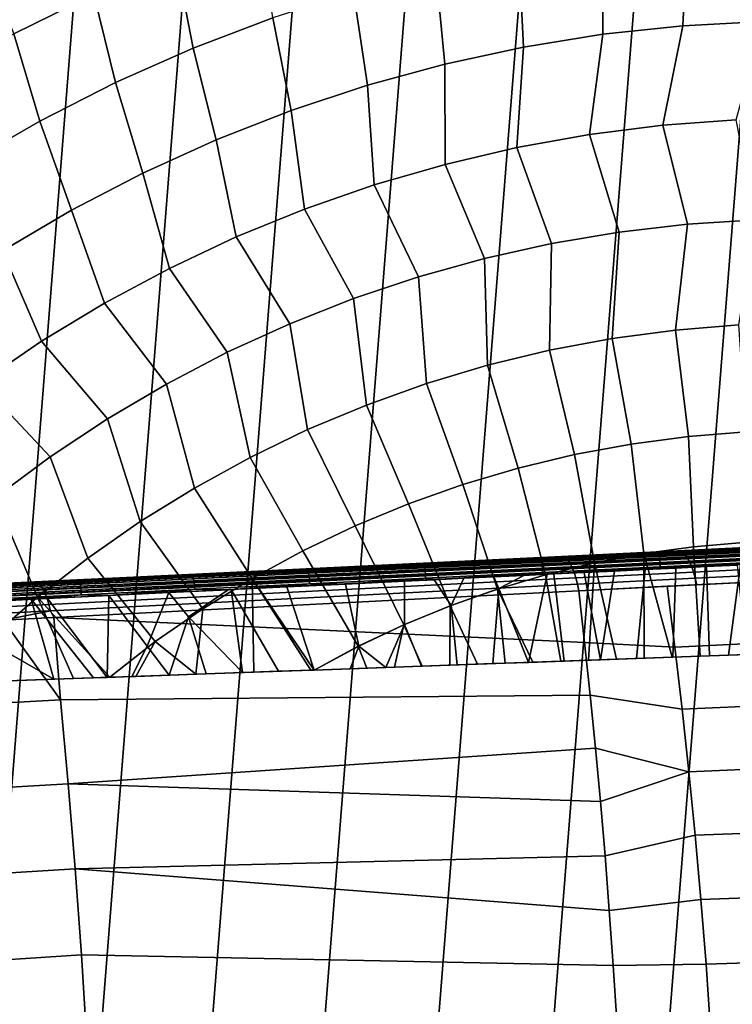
# Model space of a CAD drawing. Header units: metres. Extents: x -167 to 28, y -27 to 27.
# Tile 276 of 303: x -9.56 to -0.87, y 6.43 to 18.44. Entities that reach past the tile are written whole.
import ezdxf

# ---------------------------------------------------------------- set-up
doc = ezdxf.new("R2010")
doc.units = ezdxf.units.M
doc.layers.add('solid_12_065_021_XXX', color=7, linetype='CONTINUOUS')

msp = doc.modelspace()

# ---------------------------------------------------------------- linework, layer by layer
at = {"layer": 'solid_12_065_021_XXX'}
for points in [[(-6.976521, -25.666178, 0.2), (-2.851502, 26.444155, 0.2), (-1.438912, 26.558498, 0.2), (-5.599999, -26.00124, 0.2)], [(-5.599999, -26.00124, 0.2), (-1.438912, 26.558498, 0.2), (-0.022623, 26.597439, 0.2), (-4.207098, -26.262609, 0.2)], [(-4.207098, -26.262609, 0.2), (-0.022623, 26.597439, 0.2), (1.392003, 26.561003, 0.2), (-2.802653, -26.449375, 0.2)], [(2.802653, 26.449375, 0.2), (-1.392003, -26.561003, 0.2), (-2.802653, -26.449375, 0.2), (1.392003, 26.561003, 0.2)], [(-8.333064, -25.258354, 0.2), (-4.255505, 26.254814, 0.2), (-2.851502, 26.444155, 0.2), (-6.976521, -25.666178, 0.2)], [(4.207098, 26.262609, 0.2), (0.022623, -26.597439, 0.2), (-1.392003, -26.561003, 0.2), (2.802653, 26.449375, 0.2)], [(-9.666076, -24.778851, 0.2), (-5.647253, 25.991018, 0.2), (-4.255505, 26.254814, 0.2), (-8.333064, -25.258354, 0.2)], [(-10.971596, -24.229086, 0.2), (-7.02309, 25.653473, 0.2), (-5.647253, 25.991018, 0.2), (-9.666076, -24.778851, 0.2)], [(-12.24579, -23.610701, 0.2), (-8.378925, 25.243179, 0.2), (-7.02309, 25.653473, 0.2), (-10.971596, -24.229086, 0.2)], [(-13.485169, -22.925415, 0.2), (-9.71078, 24.761368, 0.2), (-8.378925, 25.243179, 0.2), (-12.24579, -23.610701, 0.2)], [(-9.00735, 19.731152, 135.144974), (-10.032397, 19.23023, 135.144974), (-9.633551, 18.268866, 136.214035), (-8.657487, 18.751123, 136.214035)], [(-7.443594, 18.092621, 137.229401), (-6.474629, 18.461559, 137.229401), (-6.635969, 19.558136, 136.214035), (-7.657367, 19.181278, 136.214035)], [(-2.445071, 18.261938, 138.188522), (-1.469678, 18.366186, 138.188522), (-1.413085, 19.512897, 137.229401), (-2.444855, 19.410633, 137.229401)], [(-1.469678, 18.366186, 138.188522), (-0.490118, 18.418375, 138.188522), (-0.377345, 19.560358, 137.229401), (-1.413085, 19.512897, 137.229401)], [(-3.413534, 18.105927, 138.188522), (-2.445071, 18.261938, 138.188522), (-2.444855, 19.410633, 137.229401), (-3.469759, 19.253851, 137.229401)], [(-4.372321, 17.898592, 138.188522), (-3.413534, 18.105927, 138.188522), (-3.469759, 19.253851, 137.229401), (-4.484917, 19.042992, 137.229401)], [(-8.391651, 17.672867, 137.229401), (-7.443594, 18.092621, 137.229401), (-7.657367, 19.181278, 136.214035), (-8.657487, 18.751123, 136.214035)], [(-5.318715, 17.640522, 138.188522), (-4.372321, 17.898592, 138.188522), (-4.484917, 19.042992, 137.229401), (-5.487479, 18.778646, 137.229401)], [(-9.31614, 17.203474, 137.229401), (-8.391651, 17.672867, 137.229401), (-8.657487, 18.751123, 136.214035), (-9.633551, 18.268866, 136.214035)], [(-6.250032, 17.332451, 138.188522), (-5.318715, 17.640522, 138.188522), (-5.487479, 18.778646, 137.229401), (-6.474629, 18.461559, 137.229401)], [(-7.163633, 16.97525, 138.188522), (-6.250032, 17.332451, 138.188522), (-6.474629, 18.461559, 137.229401), (-7.443594, 18.092621, 137.229401)], [(-1.716313, 17.153193, 139.088928), (-0.818919, 17.219383, 139.088928), (-0.490118, 18.418375, 138.188522), (-1.469678, 18.366186, 138.188522)], [(-10.214464, 16.685764, 137.229401), (-9.31614, 17.203474, 137.229401), (-9.633551, 18.268866, 136.214035), (-10.582847, 17.735842, 136.214035)], [(-3.494639, 16.880915, 139.088928), (-2.60903, 17.040268, 139.088928), (-2.445071, 18.261938, 138.188522), (-3.413534, 18.105927, 138.188522)], [(-2.60903, 17.040268, 139.088928), (-1.716313, 17.153193, 139.088928), (-1.469678, 18.366186, 138.188522), (-2.445071, 18.261938, 138.188522)], [(-8.05693, 16.569933, 138.188522), (-7.163633, 16.97525, 138.188522), (-7.443594, 18.092621, 137.229401), (-8.391651, 17.672867, 137.229401)], [(-4.370727, 16.675566, 139.088928), (-3.494639, 16.880915, 139.088928), (-3.413534, 18.105927, 138.188522), (-4.372321, 17.898592, 138.188522)], [(-5.234905, 16.424784, 139.088928), (-4.370727, 16.675566, 139.088928), (-4.372321, 17.898592, 138.188522), (-5.318715, 17.640522, 138.188522)], [(-8.927387, 16.117645, 138.188522), (-8.05693, 16.569933, 138.188522), (-8.391651, 17.672867, 137.229401), (-9.31614, 17.203474, 137.229401)], [(-6.084821, 16.129251, 139.088928), (-5.234905, 16.424784, 139.088928), (-5.318715, 17.640522, 138.188522), (-6.250032, 17.332451, 138.188522)], [(-6.918158, 15.789771, 139.088928), (-6.084821, 16.129251, 139.088928), (-6.250032, 17.332451, 138.188522), (-7.163633, 16.97525, 138.188522)], [(-9.77254, 15.619674, 138.188522), (-8.927387, 16.117645, 138.188522), (-9.31614, 17.203474, 137.229401), (-10.214464, 16.685764, 137.229401)], [(-0.579979, 15.998359, 139.928345), (-0.818919, 17.219383, 139.088928), (-1.716313, 17.153193, 139.088928), (-1.415282, 15.946186, 139.928345)], [(-1.415282, 15.946186, 139.928345), (-1.716313, 17.153193, 139.088928), (-2.60903, 17.040268, 139.088928), (-2.246716, 15.85043, 139.928345)], [(-7.732645, 15.40727, 139.088928), (-6.918158, 15.789771, 139.088928), (-7.163633, 16.97525, 138.188522), (-8.05693, 16.569933, 138.188522)], [(-2.246716, 15.85043, 139.928345), (-2.60903, 17.040268, 139.088928), (-3.494639, 16.880915, 139.088928), (-3.072011, 15.711353, 139.928345)], [(-3.072011, 15.711353, 139.928345), (-3.494639, 16.880915, 139.088928), (-4.370727, 16.675566, 139.088928), (-3.888909, 15.529335, 139.928345)], [(-3.888909, 15.529335, 139.928345), (-4.370727, 16.675566, 139.088928), (-5.234905, 16.424784, 139.088928), (-4.695178, 15.304874, 139.928345)], [(-8.526064, 14.98279, 139.088928), (-7.732645, 15.40727, 139.088928), (-8.05693, 16.569933, 138.188522), (-8.927387, 16.117645, 138.188522)], [(-4.695178, 15.304874, 139.928345), (-5.234905, 16.424784, 139.088928), (-6.084821, 16.129251, 139.088928), (-5.488615, 15.038583, 139.928345)], [(-9.296252, 14.517488, 139.088928), (-8.526064, 14.98279, 139.088928), (-8.927387, 16.117645, 138.188522), (-9.77254, 15.619674, 138.188522)], [(-5.488615, 15.038583, 139.928345), (-6.084821, 16.129251, 139.088928), (-6.918158, 15.789771, 139.088928), (-6.26705, 14.73119, 139.928345)], [(-1.561312, 14.655167, 140.70462), (-0.785933, 14.71713, 140.70462), (-0.579979, 15.998359, 139.928345), (-1.415282, 15.946186, 139.928345)], [(-2.332341, 14.552382, 140.70462), (-1.561312, 14.655167, 140.70462), (-1.415282, 15.946186, 139.928345), (-2.246716, 15.85043, 139.928345)], [(-6.26705, 14.73119, 139.928345), (-6.918158, 15.789771, 139.088928), (-7.732645, 15.40727, 139.088928), (-7.028358, 14.383534, 139.928345)], [(-3.096874, 14.40906, 140.70462), (-2.332341, 14.552382, 140.70462), (-2.246716, 15.85043, 139.928345), (-3.072011, 15.711353, 139.928345)], [(-10.041112, 14.012631, 139.088928), (-9.296252, 14.517488, 139.088928), (-9.77254, 15.619674, 138.188522), (-10.589993, 15.077427, 138.188522)], [(-3.85278, 14.2256, 140.70462), (-3.096874, 14.40906, 140.70462), (-3.072011, 15.711353, 139.928345), (-3.888909, 15.529335, 139.928345)], [(-4.597954, 14.002515, 140.70462), (-3.85278, 14.2256, 140.70462), (-3.888909, 15.529335, 139.928345), (-4.695178, 15.304874, 139.928345)], [(-7.028358, 14.383534, 139.928345), (-7.732645, 15.40727, 139.088928), (-8.526064, 14.98279, 139.088928), (-7.770455, 13.996567, 139.928345)], [(-5.330321, 13.740425, 140.70462), (-4.597954, 14.002515, 140.70462), (-4.695178, 15.304874, 139.928345), (-5.488615, 15.038583, 139.928345)], [(-6.04784, 13.440062, 140.70462), (-5.330321, 13.740425, 140.70462), (-5.488615, 15.038583, 139.928345), (-6.26705, 14.73119, 139.928345)], [(-7.770455, 13.996567, 139.928345), (-8.526064, 14.98279, 139.088928), (-9.296252, 14.517488, 139.088928), (-8.491316, 13.571345, 139.928345)], [(-6.748512, 13.10226, 140.70462), (-6.04784, 13.440062, 140.70462), (-6.26705, 14.73119, 139.928345), (-7.028358, 14.383534, 139.928345)], [(-1.400064, 13.356601, 141.415771), (-1.561312, 14.655167, 140.70462), (-2.332341, 14.552382, 140.70462), (-2.0991, 13.264718, 141.415771)], [(-0.697168, 13.411672, 141.415771), (-0.785933, 14.71713, 140.70462), (-1.561312, 14.655167, 140.70462), (-1.400064, 13.356601, 141.415771)], [(-2.0991, 13.264718, 141.415771), (-2.332341, 14.552382, 140.70462), (-3.096874, 14.40906, 140.70462), (-2.792351, 13.136276, 141.415771)], [(-8.491316, 13.571345, 139.928345), (-9.296252, 14.517488, 139.088928), (-10.041112, 14.012631, 139.088928), (-9.188969, 13.109033, 139.928345)], [(-7.430386, 12.727961, 140.70462), (-6.748512, 13.10226, 140.70462), (-7.028358, 14.383534, 139.928345), (-7.770455, 13.996567, 139.928345)], [(-2.792351, 13.136276, 141.415771), (-3.096874, 14.40906, 140.70462), (-3.85278, 14.2256, 140.70462), (-3.477906, 12.971628, 141.415771)], [(-3.477906, 12.971628, 141.415771), (-3.85278, 14.2256, 140.70462), (-4.597954, 14.002515, 140.70462), (-4.153876, 12.771229, 141.415771)], [(-9.188969, 13.109033, 139.928345), (-10.041112, 14.012631, 139.088928), (-10.758614, 13.469595, 139.088928), (-9.861506, 12.61089, 139.928345)], [(-8.091561, 12.318208, 140.70462), (-7.430386, 12.727961, 140.70462), (-7.770455, 13.996567, 139.928345), (-8.491316, 13.571345, 139.928345)], [(-4.153876, 12.771229, 141.415771), (-4.597954, 14.002515, 140.70462), (-5.330321, 13.740425, 140.70462), (-4.818397, 12.53563, 141.415771)], [(-4.818397, 12.53563, 141.415771), (-5.330321, 13.740425, 140.70462), (-6.04784, 13.440062, 140.70462), (-5.469637, 12.265482, 141.415771)], [(-8.730199, 11.874142, 140.70462), (-8.091561, 12.318208, 140.70462), (-8.491316, 13.571345, 139.928345), (-9.188969, 13.109033, 139.928345)], [(-5.469637, 12.265482, 141.415771), (-6.04784, 13.440062, 140.70462), (-6.748512, 13.10226, 140.70462), (-6.105803, 11.961528, 141.415771)], [(-1.947507, 11.929314, 142.060013), (-1.340698, 12.012653, 142.060013), (-1.400064, 13.356601, 141.415771), (-2.0991, 13.264718, 141.415771)], [(-1.340698, 12.012653, 142.060013), (-0.730446, 12.065146, 142.060013), (-0.697168, 13.411672, 141.415771), (-1.400064, 13.356601, 141.415771)], [(-2.549315, 11.815342, 142.060013), (-1.947507, 11.929314, 142.060013), (-2.0991, 13.264718, 141.415771), (-2.792351, 13.136276, 141.415771)], [(-9.344517, 11.397, 140.70462), (-8.730199, 11.874142, 140.70462), (-9.188969, 13.109033, 139.928345), (-9.861506, 12.61089, 139.928345)], [(-6.105803, 11.961528, 141.415771), (-6.748512, 13.10226, 140.70462), (-7.430386, 12.727961, 140.70462), (-6.72514, 11.624606, 141.415771)], [(-3.144578, 11.67103, 142.060013), (-2.549315, 11.815342, 142.060013), (-2.792351, 13.136276, 141.415771), (-3.477906, 12.971628, 141.415771)], [(-3.731765, 11.496749, 142.060013), (-3.144578, 11.67103, 142.060013), (-3.477906, 12.971628, 141.415771), (-4.153876, 12.771229, 141.415771)], [(-3.731765, 11.496749, 142.060013), (-4.153876, 12.771229, 141.415771), (-4.818397, 12.53563, 141.415771), (-4.30937, 11.292947, 142.060013)], [(-9.932806, 10.888111, 140.70462), (-9.344517, 11.397, 140.70462), (-9.861506, 12.61089, 139.928345), (-10.507092, 12.078281, 139.928345)], [(-6.72514, 11.624606, 141.415771), (-7.430386, 12.727961, 140.70462), (-8.091561, 12.318208, 140.70462), (-7.325942, 11.255646, 141.415771)], [(-4.30937, 11.292947, 142.060013), (-4.818397, 12.53563, 141.415771), (-5.469637, 12.265482, 141.415771), (-4.875908, 11.060146, 142.060013)], [(-7.325942, 11.255646, 141.415771), (-8.091561, 12.318208, 140.70462), (-8.730199, 11.874142, 140.70462), (-7.906552, 10.855662, 141.415771)], [(-4.875908, 11.060146, 142.060013), (-5.469637, 12.265482, 141.415771), (-6.105803, 11.961528, 141.415771), (-5.429927, 10.798944, 142.060013)], [(-1.599221, 10.665111, 142.608109), (-1.257111, 10.677342, 142.621155), (-1.340698, 12.012653, 142.060013), (-1.947507, 11.929314, 142.060013)], [(-1.762121, 11.950617, 143.056702), (-1.531123, 11.961594, 149.236984), (-0.124124, 12.029407, 148.744492), (-0.317147, 12.020247, 143.080612)], [(-0.317226, 12.017836, 143.053864), (-1.760735, 11.948276, 143.029968), (-1.762121, 11.950617, 143.056702), (-0.317147, 12.020247, 143.080612)], [(-0.317125, 12.010683, 143.027939), (-1.759293, 11.941188, 143.004074), (-1.760735, 11.948276, 143.029968), (-0.317226, 12.017836, 143.053864)], [(-0.31679, 11.999022, 143.003708), (-1.757705, 11.929587, 142.979858), (-1.759293, 11.941188, 143.004074), (-0.317125, 12.010683, 143.027939)], [(-0.091576, 12.025199, 148.831512), (-0.124124, 12.029407, 148.744492), (-1.531123, 11.961594, 149.236984), (-1.501744, 11.957181, 149.325562)], [(-1.472285, 11.94121, 149.412781), (-0.058992, 12.009535, 148.917206), (-0.091576, 12.025199, 148.831512), (-1.501744, 11.957181, 149.325562)], [(-1.443179, 11.913929, 149.497269), (-0.026854, 11.982656, 149.000244), (-0.058992, 12.009535, 148.917206), (-1.472285, 11.94121, 149.412781)], [(-1.257111, 10.677342, 142.621155), (-0.914484, 10.689592, 142.629929), (-0.730446, 12.065146, 142.060013), (-1.340698, 12.012653, 142.060013)], [(-0.914484, 10.689592, 142.629929), (-0.571549, 10.701855, 142.63443), (-0.730446, 12.065146, 142.060013)], [(-7.47196, 11.67549, 142.21582), (-8.862728, 11.608481, 141.822113), (-9.353066, 11.58461, 151.498184), (-2.948355, 11.893289, 149.673874)], [(-2.922233, 11.888671, 149.763855), (-2.948355, 11.893289, 149.673874), (-9.353066, 11.58461, 151.498184), (-9.351457, 11.578514, 151.598633)], [(-2.895954, 11.872405, 149.852432), (-2.922233, 11.888671, 149.763855), (-9.351457, 11.578514, 151.598633), (-9.325039, 11.561431, 151.689255)], [(-6.06268, 11.743393, 142.536911), (-7.47196, 11.67549, 142.21582), (-2.948355, 11.893289, 149.673874)], [(-5.429927, 10.798944, 142.060013), (-6.105803, 11.961528, 141.415771), (-6.72514, 11.624606, 141.415771), (-5.97007, 10.508841, 142.060455)], [(-4.638784, 11.812002, 142.784485), (-6.06268, 11.743393, 142.536911), (-2.948355, 11.893289, 149.673874)], [(-3.203967, 11.88114, 142.957901), (-4.638784, 11.812002, 142.784485), (-2.948355, 11.893289, 149.673874)], [(-3.203967, 11.88114, 142.957901), (-2.948355, 11.893289, 149.673874), (-1.531123, 11.961594, 149.236984), (-1.762121, 11.950617, 143.056702)], [(-1.760735, 11.948276, 143.029968), (-3.201073, 11.878871, 142.93129), (-3.203967, 11.88114, 142.957901), (-1.762121, 11.950617, 143.056702)], [(-1.759293, 11.941188, 143.004074), (-3.198292, 11.871847, 142.905472), (-3.201073, 11.878871, 142.93129), (-1.760735, 11.948276, 143.029968)], [(-1.757705, 11.929587, 142.979858), (-3.195453, 11.860308, 142.881348), (-3.198292, 11.871847, 142.905472), (-1.759293, 11.941188, 143.004074)], [(-1.756022, 11.913848, 142.95813), (-3.192648, 11.844622, 142.859695), (-3.195453, 11.860308, 142.881348), (-1.757705, 11.929587, 142.979858)], [(-1.7543, 11.894474, 142.939545), (-3.189965, 11.825294, 142.841187), (-3.192648, 11.844622, 142.859695), (-1.756022, 11.913848, 142.95813)], [(-1.752592, 11.87209, 142.924744), (-3.187493, 11.802947, 142.826431), (-3.189965, 11.825294, 142.841187), (-1.7543, 11.894474, 142.939545)], [(-2.922233, 11.888671, 149.763855), (-1.501744, 11.957181, 149.325562), (-1.531123, 11.961594, 149.236984), (-2.948355, 11.893289, 149.673874)], [(-1.501744, 11.957181, 149.325562), (-2.922233, 11.888671, 149.763855), (-2.895954, 11.872405, 149.852432), (-1.472285, 11.94121, 149.412781)], [(-1.472285, 11.94121, 149.412781), (-2.895954, 11.872405, 149.852432), (-2.869931, 11.844746, 149.938217), (-1.443179, 11.913929, 149.497269)], [(-1.443179, 11.913929, 149.497269), (-2.869931, 11.844746, 149.938217), (-2.84457, 11.806125, 150.019852), (-1.414876, 11.875763, 149.577713)], [(-2.281383, 10.64072, 142.569336), (-1.940681, 10.652902, 142.590836), (-1.947507, 11.929314, 142.060013), (-2.549315, 11.815342, 142.060013)], [(-1.940681, 10.652902, 142.590836), (-1.599221, 10.665111, 142.608109), (-1.947507, 11.929314, 142.060013)], [(-0.316234, 11.983228, 142.981949), (-1.756022, 11.913848, 142.95813), (-1.757705, 11.929587, 142.979858), (-0.31679, 11.999022, 143.003708)], [(-0.315472, 11.963808, 142.963364), (-1.7543, 11.894474, 142.939545), (-1.756022, 11.913848, 142.95813), (-0.316234, 11.983228, 142.981949)], [(-0.314531, 11.941387, 142.948547), (-1.752592, 11.87209, 142.924744), (-1.7543, 11.894474, 142.939545), (-0.315472, 11.963808, 142.963364)], [(-0.31344, 11.916685, 142.937973), (-1.750954, 11.847415, 142.914185), (-1.752592, 11.87209, 142.924744), (-0.314531, 11.941387, 142.948547)], [(-0.312234, 11.890496, 142.931976), (-1.749438, 11.82124, 142.908203), (-1.750954, 11.847415, 142.914185), (-0.31344, 11.916685, 142.937973)], [(-0.310952, 11.863663, 142.930771), (-1.748094, 11.794411, 142.906982), (-1.749438, 11.82124, 142.908203), (-0.312234, 11.890496, 142.931976)], [(-1.414876, 11.875763, 149.577713), (0.004343, 11.944974, 149.079346), (-0.026854, 11.982656, 149.000244), (-1.443179, 11.913929, 149.497269)], [(-1.387817, 11.827303, 149.652863), (0.03412, 11.89707, 149.153305), (0.004343, 11.944974, 149.079346), (-1.414876, 11.875763, 149.577713)], [(-1.362422, 11.769301, 149.721573), (0.062019, 11.839681, 149.220978), (0.03412, 11.89707, 149.153305), (-1.387817, 11.827303, 149.652863)], [(-7.906552, 10.855662, 141.415771), (-8.730199, 11.874142, 140.70462), (-9.344517, 11.397, 140.70462), (-8.462814, 10.419724, 141.419022)], [(-2.869931, 11.844746, 149.938217), (-2.895954, 11.872405, 149.852432), (-9.325039, 11.561431, 151.689255), (-9.298893, 11.532453, 151.776886)], [(-2.84457, 11.806125, 150.019852), (-2.869931, 11.844746, 149.938217), (-9.298893, 11.532453, 151.776886), (-9.273447, 11.492054, 151.860077)], [(-2.820268, 11.757147, 150.096085), (-2.84457, 11.806125, 150.019852), (-9.273447, 11.492054, 151.860077), (-9.249118, 11.440896, 151.937485)], [(-4.634374, 11.809807, 142.758072), (-6.056794, 11.741269, 142.510773), (-6.06268, 11.743393, 142.536911), (-4.638784, 11.812002, 142.784485)], [(-4.630262, 11.802848, 142.732422), (-6.05136, 11.734373, 142.485352), (-6.056794, 11.741269, 142.510773), (-4.634374, 11.809807, 142.758072)], [(-4.626178, 11.791368, 142.70845), (-6.046041, 11.722953, 142.461594), (-6.05136, 11.734373, 142.485352), (-4.630262, 11.802848, 142.732422)], [(-4.622255, 11.775736, 142.68692), (-6.041009, 11.707375, 142.440262), (-6.046041, 11.722953, 142.461594), (-4.626178, 11.791368, 142.70845)], [(-4.618618, 11.756454, 142.668533), (-6.036425, 11.688139, 142.422043), (-6.041009, 11.707375, 142.440262), (-4.622255, 11.775736, 142.68692)], [(-3.201073, 11.878871, 142.93129), (-4.634374, 11.809807, 142.758072), (-4.638784, 11.812002, 142.784485), (-3.203967, 11.88114, 142.957901)], [(-3.198292, 11.871847, 142.905472), (-4.630262, 11.802848, 142.732422), (-4.634374, 11.809807, 142.758072), (-3.201073, 11.878871, 142.93129)], [(-3.195453, 11.860308, 142.881348), (-4.626178, 11.791368, 142.70845), (-4.630262, 11.802848, 142.732422), (-3.198292, 11.871847, 142.905472)], [(-3.192648, 11.844622, 142.859695), (-4.622255, 11.775736, 142.68692), (-4.626178, 11.791368, 142.70845), (-3.195453, 11.860308, 142.881348)], [(-3.189965, 11.825294, 142.841187), (-4.618618, 11.756454, 142.668533), (-4.622255, 11.775736, 142.68692), (-3.192648, 11.844622, 142.859695)], [(-3.187493, 11.802947, 142.826431), (-4.615384, 11.734144, 142.65387), (-4.618618, 11.756454, 142.668533), (-3.189965, 11.825294, 142.841187)], [(-3.185309, 11.778298, 142.815903), (-4.612658, 11.709521, 142.643402), (-4.615384, 11.734144, 142.65387), (-3.187493, 11.802947, 142.826431)], [(-3.183484, 11.752139, 142.809937), (-4.610525, 11.683377, 142.637482), (-4.612658, 11.709521, 142.643402), (-3.185309, 11.778298, 142.815903)], [(-1.750954, 11.847415, 142.914185), (-3.185309, 11.778298, 142.815903), (-3.187493, 11.802947, 142.826431), (-1.752592, 11.87209, 142.924744)], [(-1.749438, 11.82124, 142.908203), (-3.183484, 11.752139, 142.809937), (-3.185309, 11.778298, 142.815903), (-1.750954, 11.847415, 142.914185)], [(-1.748094, 11.794411, 142.906982), (-3.182077, 11.725312, 142.808731), (-3.183484, 11.752139, 142.809937), (-1.749438, 11.82124, 142.908203)], [(-1.746964, 11.767785, 142.910583), (-3.181134, 11.698678, 142.812332), (-3.182077, 11.725312, 142.808731), (-1.748094, 11.794411, 142.906982)], [(-2.960361, 10.616445, 142.513794), (-2.621257, 10.628569, 142.543655), (-2.549315, 11.815342, 142.060013), (-3.144578, 11.67103, 142.060013)], [(-1.414876, 11.875763, 149.577713), (-2.84457, 11.806125, 150.019852), (-2.820268, 11.757147, 150.096085), (-1.387817, 11.827303, 149.652863)], [(-1.387817, 11.827303, 149.652863), (-2.820268, 11.757147, 150.096085), (-2.797405, 11.698578, 150.16571), (-1.362422, 11.769301, 149.721573)], [(-1.362422, 11.769301, 149.721573), (-2.797405, 11.698578, 150.16571), (-2.776339, 11.631335, 150.227646), (-1.339083, 11.702659, 149.782761)], [(-2.621257, 10.628569, 142.543655), (-2.281383, 10.64072, 142.569336), (-2.549315, 11.815342, 142.060013)], [(-0.309636, 11.837047, 142.934372), (-1.746964, 11.767785, 142.910583), (-1.748094, 11.794411, 142.906982), (-0.310952, 11.863663, 142.930771)], [(-0.309636, 11.837047, 142.934372), (-1.557727, 11.751558, 142.926147), (-1.746964, 11.767785, 142.910583)], [(-1.183305, 11.769602, 142.936966), (-1.144452, 10.681356, 143.374786), (-1.591022, 10.66539, 143.359177), (-1.557727, 11.751558, 142.926147)], [(-0.309636, 11.837047, 142.934372), (-1.183305, 11.769602, 142.936966), (-1.557727, 11.751558, 142.926147)], [(-1.339083, 11.702659, 149.782761), (0.08761, 11.773688, 149.281311), (0.062019, 11.839681, 149.220978), (-1.362422, 11.769301, 149.721573)], [(-1.318165, 11.628408, 149.835464), (0.110501, 11.700109, 149.333389), (0.08761, 11.773688, 149.281311), (-1.339083, 11.702659, 149.782761)], [(-0.309636, 11.837047, 142.934372), (-0.807962, 11.787683, 142.942764), (-1.183305, 11.769602, 142.936966)], [(-1.183305, 11.769602, 142.936966), (-0.807962, 11.787683, 142.942764), (-0.695776, 10.697399, 143.383331), (-1.144452, 10.681356, 143.374786)], [(-2.797405, 11.698578, 150.16571), (-2.820268, 11.757147, 150.096085), (-9.249118, 11.440896, 151.937485), (-9.226302, 11.379815, 152.007843)], [(-2.776339, 11.631335, 150.227646), (-2.797405, 11.698578, 150.16571), (-9.226302, 11.379815, 152.007843), (-9.205374, 11.30981, 152.069992)], [(-7.464516, 11.673441, 142.190079), (-8.853763, 11.606505, 141.796844), (-8.862728, 11.608481, 141.822113), (-7.47196, 11.67549, 142.21582)], [(-7.457774, 11.666609, 142.164963), (-8.845731, 11.599735, 141.772079), (-8.853763, 11.606505, 141.796844), (-7.464516, 11.673441, 142.190079)], [(-7.451233, 11.655247, 142.141479), (-8.837984, 11.588431, 141.748947), (-8.845731, 11.599735, 141.772079), (-7.457774, 11.666609, 142.164963)], [(-7.445104, 11.639722, 142.120392), (-8.83077, 11.572959, 141.728165), (-8.837984, 11.588431, 141.748947), (-7.451233, 11.655247, 142.141479)], [(-6.056794, 11.741269, 142.510773), (-7.464516, 11.673441, 142.190079), (-7.47196, 11.67549, 142.21582), (-6.06268, 11.743393, 142.536911)], [(-6.05136, 11.734373, 142.485352), (-7.457774, 11.666609, 142.164963), (-7.464516, 11.673441, 142.190079), (-6.056794, 11.741269, 142.510773)], [(-6.046041, 11.722953, 142.461594), (-7.451233, 11.655247, 142.141479), (-7.457774, 11.666609, 142.164963), (-6.05136, 11.734373, 142.485352)], [(-6.041009, 11.707375, 142.440262), (-7.445104, 11.639722, 142.120392), (-7.451233, 11.655247, 142.141479), (-6.046041, 11.722953, 142.461594)], [(-6.036425, 11.688139, 142.422043), (-7.439581, 11.620532, 142.102386), (-7.445104, 11.639722, 142.120392), (-6.041009, 11.707375, 142.440262)], [(-6.032435, 11.665865, 142.407516), (-7.434844, 11.598294, 142.088028), (-7.439581, 11.620532, 142.102386), (-6.036425, 11.688139, 142.422043)], [(-6.02917, 11.641269, 142.397141), (-7.431045, 11.573723, 142.077774), (-7.434844, 11.598294, 142.088028), (-6.032435, 11.665865, 142.407516)], [(-4.615384, 11.734144, 142.65387), (-6.032435, 11.665865, 142.407516), (-6.036425, 11.688139, 142.422043), (-4.618618, 11.756454, 142.668533)], [(-4.612658, 11.709521, 142.643402), (-6.02917, 11.641269, 142.397141), (-6.032435, 11.665865, 142.407516), (-4.615384, 11.734144, 142.65387)], [(-4.610525, 11.683377, 142.637482), (-6.026732, 11.615139, 142.391266), (-6.02917, 11.641269, 142.397141), (-4.612658, 11.709521, 142.643402)], [(-4.609056, 11.656553, 142.636276), (-6.025201, 11.588318, 142.390076), (-6.026732, 11.615139, 142.391266), (-4.610525, 11.683377, 142.637482)], [(-4.608297, 11.62991, 142.639847), (-6.024626, 11.561666, 142.393616), (-6.025201, 11.588318, 142.390076), (-4.609056, 11.656553, 142.636276)], [(-3.182077, 11.725312, 142.808731), (-4.609056, 11.656553, 142.636276), (-4.610525, 11.683377, 142.637482), (-3.183484, 11.752139, 142.809937)], [(-3.181134, 11.698678, 142.812332), (-4.608297, 11.62991, 142.639847), (-4.609056, 11.656553, 142.636276), (-3.182077, 11.725312, 142.808731)], [(-3.181134, 11.698678, 142.812332), (-4.503845, 11.609588, 142.663132), (-4.608297, 11.62991, 142.639847)], [(-3.181134, 11.698678, 142.812332), (-4.141269, 11.627072, 142.712662), (-4.503845, 11.609588, 142.663132)], [(-3.181134, 11.698678, 142.812332), (-3.777074, 11.644594, 142.757553), (-4.141269, 11.627072, 142.712662)], [(-3.181134, 11.698678, 142.812332), (-3.411232, 11.662248, 142.797699), (-3.777074, 11.644594, 142.757553)], [(-3.777074, 11.644594, 142.757553), (-3.411232, 11.662248, 142.797699), (-3.716615, 11.501929, 142.82547)], [(-3.298733, 10.604347, 142.479767), (-2.960361, 10.616445, 142.513794), (-3.144578, 11.67103, 142.060013), (-3.731765, 11.496749, 142.060013)], [(-3.35378, 10.602365, 143.228134), (-3.716615, 11.501929, 142.82547), (-3.411232, 11.662248, 142.797699), (-3.126381, 11.675953, 142.825577)], [(-3.181134, 11.698678, 142.812332), (-3.126381, 11.675953, 142.825577), (-3.411232, 11.662248, 142.797699)], [(-3.043645, 11.679954, 142.833115), (-2.916314, 10.618006, 143.271042), (-3.35378, 10.602365, 143.228134), (-3.126381, 11.675953, 142.825577)], [(-1.746964, 11.767785, 142.910583), (-3.126381, 11.675953, 142.825577), (-3.181134, 11.698678, 142.812332)], [(-1.746964, 11.767785, 142.910583), (-3.043645, 11.679954, 142.833115), (-3.126381, 11.675953, 142.825577)], [(-1.746964, 11.767785, 142.910583), (-2.674353, 11.697739, 142.863724), (-3.043645, 11.679954, 142.833115)], [(-2.674353, 11.697739, 142.863724), (-2.476796, 10.633719, 143.30722), (-2.916314, 10.618006, 143.271042), (-3.043645, 11.679954, 142.833115)], [(-1.339083, 11.702659, 149.782761), (-2.776339, 11.631335, 150.227646), (-2.757399, 11.55647, 150.280914), (-1.318165, 11.628408, 149.835464)], [(-1.746964, 11.767785, 142.910583), (-2.30361, 11.715624, 142.88945), (-2.674353, 11.697739, 142.863724)], [(-2.674353, 11.697739, 142.863724), (-2.30361, 11.715624, 142.88945), (-2.476796, 10.633719, 143.30722)], [(-1.931247, 11.733547, 142.910294), (-2.035052, 10.649514, 143.336624), (-2.476796, 10.633719, 143.30722), (-2.30361, 11.715624, 142.88945)], [(-1.746964, 11.767785, 142.910583), (-1.931247, 11.733547, 142.910294), (-2.30361, 11.715624, 142.88945)], [(-1.557727, 11.751558, 142.926147), (-1.591022, 10.66539, 143.359177), (-2.035052, 10.649514, 143.336624), (-1.931247, 11.733547, 142.910294)], [(-1.746964, 11.767785, 142.910583), (-1.557727, 11.751558, 142.926147), (-1.931247, 11.733547, 142.910294)], [(0.110501, 11.700109, 149.333389), (-1.318165, 11.628408, 149.835464), (-1.299972, 11.547707, 149.878891), (0.13035, 11.62007, 149.376419)], [(-9.351457, 11.578514, 151.598633), (-9.353066, 11.58461, 151.498184), (-10.008699, 11.553011, 151.683334), (-15.797849, 11.268797, 153.39801)], [(-15.797849, 11.268797, 153.39801), (-15.773906, 11.254478, 153.481476), (-9.325039, 11.561431, 151.689255), (-9.351457, 11.578514, 151.598633)], [(-15.773906, 11.254478, 153.481476), (-15.750124, 11.230097, 153.562637), (-9.298893, 11.532453, 151.776886), (-9.325039, 11.561431, 151.689255)], [(-15.750124, 11.230097, 153.562637), (-15.726831, 11.195989, 153.64035), (-9.298893, 11.532453, 151.776886)], [(-15.704347, 11.152623, 153.713562), (-9.273447, 11.492054, 151.860077), (-9.298893, 11.532453, 151.776886), (-15.726831, 11.195989, 153.64035)], [(-8.862728, 11.608481, 141.822113), (-10.231159, 11.54255, 141.356842), (-10.008699, 11.553011, 151.683334), (-9.353066, 11.58461, 151.498184)], [(-8.853763, 11.606505, 141.796844), (-10.220809, 11.540641, 141.332108), (-10.231159, 11.54255, 141.356842), (-8.862728, 11.608481, 141.822113)], [(-8.845731, 11.599735, 141.772079), (-10.211507, 11.533933, 141.307785), (-10.220809, 11.540641, 141.332108), (-8.853763, 11.606505, 141.796844)], [(-8.837984, 11.588431, 141.748947), (-10.202573, 11.522686, 141.285049), (-10.211507, 11.533933, 141.307785), (-8.845731, 11.599735, 141.772079)], [(-8.83077, 11.572959, 141.728165), (-10.194294, 11.507265, 141.264633), (-10.202573, 11.522686, 141.285049), (-8.837984, 11.588431, 141.748947)], [(-8.824324, 11.553813, 141.710419), (-10.186935, 11.488163, 141.247192), (-10.194294, 11.507265, 141.264633), (-8.83077, 11.572959, 141.728165)], [(-8.818849, 11.531611, 141.696274), (-10.180735, 11.465996, 141.233292), (-10.186935, 11.488163, 141.247192), (-8.824324, 11.553813, 141.710419)], [(-8.814523, 11.507066, 141.686172), (-10.175891, 11.441475, 141.223373), (-10.180735, 11.465996, 141.233292), (-8.818849, 11.531611, 141.696274)], [(-2.757399, 11.55647, 150.280914), (-2.776339, 11.631335, 150.227646), (-9.205374, 11.30981, 152.069992), (-9.186676, 11.232027, 152.122925)], [(-9.186676, 11.232027, 152.122925), (-9.146546, 11.149048, 152.15889), (-2.74097, 11.475149, 150.324707), (-2.757399, 11.55647, 150.280914)], [(-7.439581, 11.620532, 142.102386), (-8.824324, 11.553813, 141.710419), (-8.83077, 11.572959, 141.728165), (-7.445104, 11.639722, 142.120392)], [(-7.434844, 11.598294, 142.088028), (-8.818849, 11.531611, 141.696274), (-8.824324, 11.553813, 141.710419), (-7.439581, 11.620532, 142.102386)], [(-7.431045, 11.573723, 142.077774), (-8.814523, 11.507066, 141.686172), (-8.818849, 11.531611, 141.696274), (-7.434844, 11.598294, 142.088028)], [(-7.428306, 11.547608, 142.071976), (-8.811485, 11.480966, 141.68045), (-8.814523, 11.507066, 141.686172), (-7.431045, 11.573723, 142.077774)], [(-7.426713, 11.52079, 142.070801), (-8.809833, 11.45415, 141.679291), (-8.811485, 11.480966, 141.68045), (-7.428306, 11.547608, 142.071976)], [(-6.026732, 11.615139, 142.391266), (-7.428306, 11.547608, 142.071976), (-7.431045, 11.573723, 142.077774), (-6.02917, 11.641269, 142.397141)], [(-6.025201, 11.588318, 142.390076), (-7.426713, 11.52079, 142.070801), (-7.428306, 11.547608, 142.071976), (-6.026732, 11.615139, 142.391266)], [(-6.024626, 11.561666, 142.393616), (-7.426321, 11.494129, 142.074295), (-7.426713, 11.52079, 142.070801), (-6.025201, 11.588318, 142.390076)], [(-6.024626, 11.561666, 142.393616), (-7.018993, 11.488401, 142.183121), (-7.426321, 11.494129, 142.074295)], [(-7.41255, 10.457272, 141.719727), (-6.702992, 10.482638, 141.897598), (-6.72514, 11.624606, 141.415771), (-7.325942, 11.255646, 141.415771)], [(-6.024626, 11.561666, 142.393616), (-6.982392, 11.490165, 142.191849), (-7.018993, 11.488401, 142.183121)], [(-6.024626, 11.561666, 142.393616), (-6.301094, 11.52299, 142.344788), (-6.982392, 11.490165, 142.191849)], [(-6.009209, 10.507442, 142.052277), (-5.97007, 10.508841, 142.060455), (-6.72514, 11.624606, 141.415771)], [(-6.702992, 10.482638, 141.897598), (-6.009209, 10.507442, 142.052277), (-6.72514, 11.624606, 141.415771)], [(-6.024626, 11.561666, 142.393616), (-5.584188, 11.557523, 142.48642), (-6.301094, 11.52299, 142.344788)], [(-5.584188, 11.557523, 142.48642), (-5.424019, 10.799924, 142.82637), (-5.966895, 10.508941, 142.82666), (-6.301094, 11.52299, 142.344788)], [(-4.608297, 11.62991, 142.639847), (-5.584188, 11.557523, 142.48642), (-6.024626, 11.561666, 142.393616)], [(-4.608297, 11.62991, 142.639847), (-4.865061, 11.592173, 142.608917), (-5.584188, 11.557523, 142.48642)], [(-4.865061, 11.592173, 142.608917), (-4.867056, 11.062829, 142.82608), (-5.424019, 10.799924, 142.82637), (-5.584188, 11.557523, 142.48642)], [(-4.865061, 11.592173, 142.608917), (-4.503845, 11.609588, 142.663132), (-4.297429, 11.297033, 142.825775), (-4.867056, 11.062829, 142.82608)], [(-4.608297, 11.62991, 142.639847), (-4.503845, 11.609588, 142.663132), (-4.865061, 11.592173, 142.608917)], [(-4.503845, 11.609588, 142.663132), (-4.141269, 11.627072, 142.712662), (-4.297429, 11.297033, 142.825775)], [(-4.141269, 11.627072, 142.712662), (-3.777074, 11.644594, 142.757553), (-3.716615, 11.501929, 142.82547), (-4.297429, 11.297033, 142.825775)], [(-1.318165, 11.628408, 149.835464), (-2.757399, 11.55647, 150.280914), (-2.74097, 11.475149, 150.324707), (-1.299972, 11.547707, 149.878891)], [(-1.299972, 11.547707, 149.878891), (-2.74097, 11.475149, 150.324707), (-1.661736, 11.529461, 149.996429)], [(-1.566539, 10.78593, 150.338852), (-1.661736, 11.529461, 149.996429), (-2.74097, 11.475149, 150.324707), (-2.66817, 10.843518, 150.615936)], [(-0.5749, 11.584346, 149.63179), (-1.661736, 11.529461, 149.996429), (-1.566539, 10.78593, 150.338852), (-0.468856, 10.838453, 149.976868)], [(-0.5749, 11.584346, 149.63179), (-1.299972, 11.547707, 149.878891), (-1.661736, 11.529461, 149.996429)], [(0.13035, 11.62007, 149.376419), (-1.299972, 11.547707, 149.878891), (-0.5749, 11.584346, 149.63179)], [(-15.682982, 11.100597, 153.78125), (-9.249118, 11.440896, 151.937485), (-9.273447, 11.492054, 151.860077), (-15.704347, 11.152623, 153.713562)], [(-15.66303, 11.040628, 153.842499), (-9.226302, 11.379815, 152.007843), (-9.249118, 11.440896, 151.937485), (-15.682982, 11.100597, 153.78125)], [(-8.811485, 11.480966, 141.68045), (-10.17256, 11.415389, 141.217743), (-10.175891, 11.441475, 141.223373), (-8.814523, 11.507066, 141.686172)], [(-8.809833, 11.45415, 141.679291), (-10.170848, 11.388577, 141.216614), (-10.17256, 11.415389, 141.217743), (-8.811485, 11.480966, 141.68045)], [(-8.809619, 11.427481, 141.682739), (-10.170812, 11.361898, 141.220001), (-10.170848, 11.388577, 141.216614), (-8.809833, 11.45415, 141.679291)], [(-8.809619, 11.427481, 141.682739), (-9.986393, 11.345414, 141.295609), (-10.170812, 11.361898, 141.220001)], [(-8.809619, 11.427481, 141.682739), (-9.422402, 11.372602, 141.492386), (-9.986393, 11.345414, 141.295609)], [(-8.809619, 11.427481, 141.682739), (-9.220111, 11.382328, 141.559692), (-9.422402, 11.372602, 141.492386)], [(-8.809619, 11.427481, 141.682739), (-8.473785, 11.4183, 141.793137), (-9.220111, 11.382328, 141.559692)], [(-9.220111, 11.382328, 141.559692), (-8.473785, 11.4183, 141.793137), (-8.494047, 10.418593, 142.19339)], [(-9.146546, 11.149048, 152.15889), (-2.66817, 10.843518, 150.615936), (-2.74097, 11.475149, 150.324707)], [(-7.426321, 11.494129, 142.074295), (-8.809619, 11.427481, 141.682739), (-8.809833, 11.45415, 141.679291), (-7.426713, 11.52079, 142.070801)], [(-7.426321, 11.494129, 142.074295), (-8.473785, 11.4183, 141.793137), (-8.809619, 11.427481, 141.682739)], [(-8.193659, 10.429333, 142.281738), (-8.494047, 10.418593, 142.19339), (-8.473785, 11.4183, 141.793137), (-8.007348, 10.800613, 142.191971)], [(-7.426321, 11.494129, 142.074295), (-7.741762, 11.453575, 141.999954), (-8.473785, 11.4183, 141.793137)], [(-8.473785, 11.4183, 141.793137), (-7.741762, 11.453575, 141.999954), (-8.007348, 10.800613, 142.191971)], [(-7.736665, 10.44567, 142.409332), (-8.007348, 10.800613, 142.191971), (-7.741762, 11.453575, 141.999954), (-7.50272, 11.157701, 142.191711)], [(-7.426321, 11.494129, 142.074295), (-7.018993, 11.488401, 142.183121), (-7.741762, 11.453575, 141.999954)], [(-7.741762, 11.453575, 141.999954), (-7.018993, 11.488401, 142.183121), (-7.50272, 11.157701, 142.191711)], [(-6.842968, 10.47762, 142.635147), (-7.50272, 11.157701, 142.191711), (-7.018993, 11.488401, 142.183121), (-6.982392, 11.490165, 142.191849)], [(-6.301094, 11.52299, 142.344788), (-5.966895, 10.508941, 142.82666), (-6.401939, 10.493387, 142.735214), (-6.982392, 11.490165, 142.191849)], [(-6.401939, 10.493387, 142.735214), (-6.842968, 10.47762, 142.635147), (-6.982392, 11.490165, 142.191849)], [(-3.973934, 10.580207, 142.39917), (-3.63651, 10.59227, 142.441574), (-3.731765, 11.496749, 142.060013), (-4.30937, 11.292947, 142.060013)], [(-4.224271, 10.571242, 143.122192), (-4.297429, 11.297033, 142.825775), (-3.716615, 11.501929, 142.82547), (-3.789545, 10.586784, 143.178543)], [(-3.35378, 10.602365, 143.228134), (-3.789545, 10.586784, 143.178543), (-3.716615, 11.501929, 142.82547)], [(-3.63651, 10.59227, 142.441574), (-3.298733, 10.604347, 142.479767), (-3.731765, 11.496749, 142.060013)], [(-15.644766, 10.97354, 153.896454), (-9.205374, 11.30981, 152.069992), (-9.226302, 11.379815, 152.007843), (-15.66303, 11.040628, 153.842499)], [(-15.628441, 10.900259, 153.942383), (-9.186676, 11.232027, 152.122925), (-9.205374, 11.30981, 152.069992), (-15.644766, 10.97354, 153.896454)], [(-9.143925, 10.395361, 141.989655), (-9.991753, 10.880753, 141.490341), (-9.986393, 11.345414, 141.295609), (-9.422402, 11.372602, 141.492386)], [(-9.702366, 10.375412, 141.004745), (-8.904657, 10.40393, 141.278824), (-9.344517, 11.397, 140.70462), (-9.932806, 10.888111, 140.70462)], [(-9.220111, 11.382328, 141.559692), (-8.494047, 10.418593, 142.19339), (-8.661607, 10.412603, 142.142487), (-9.422402, 11.372602, 141.492386)], [(-8.661607, 10.412603, 142.142487), (-9.143925, 10.395361, 141.989655), (-9.422402, 11.372602, 141.492386)], [(-8.904657, 10.40393, 141.278824), (-8.462814, 10.419724, 141.419022), (-9.344517, 11.397, 140.70462)], [(-4.64872, 10.556082, 142.30159), (-4.311215, 10.568148, 142.352539), (-4.30937, 11.292947, 142.060013), (-4.875908, 11.060146, 142.060013)], [(-4.658541, 10.555717, 143.059036), (-4.867056, 11.062829, 142.82608), (-4.297429, 11.297033, 142.825775), (-4.224271, 10.571242, 143.122192)], [(-4.311215, 10.568148, 142.352539), (-3.973934, 10.580207, 142.39917), (-4.30937, 11.292947, 142.060013)], [(-15.628441, 10.900259, 153.942383), (-15.55714, 10.824642, 153.963669), (-9.761616, 11.117843, 152.333237), (-9.186676, 11.232027, 152.122925)], [(-9.186676, 11.232027, 152.122925), (-9.761616, 11.117843, 152.333237), (-9.146546, 11.149048, 152.15889)], [(-7.41255, 10.457272, 141.719727), (-7.325942, 11.255646, 141.415771), (-7.906552, 10.855662, 141.415771)], [(-9.761616, 11.117843, 152.333237), (-15.55714, 10.824642, 153.963669), (-15.512235, 9.791866, 154.388382), (-9.064698, 10.143717, 152.589905)], [(-9.064698, 10.143717, 152.589905), (-9.146546, 11.149048, 152.15889), (-9.761616, 11.117843, 152.333237)], [(-9.146546, 11.149048, 152.15889), (-9.064698, 10.143717, 152.589905), (-2.599548, 10.204065, 150.890579), (-2.66817, 10.843518, 150.615936)], [(-7.287304, 10.461735, 142.526764), (-7.736665, 10.44567, 142.409332), (-7.50272, 11.157701, 142.191711)], [(-6.842968, 10.47762, 142.635147), (-7.287304, 10.461735, 142.526764), (-7.50272, 11.157701, 142.191711)], [(-5.325903, 10.531871, 142.186356), (-4.986826, 10.543993, 142.246231), (-4.875908, 11.060146, 142.060013), (-5.429927, 10.798944, 142.060013)], [(-5.09278, 10.540192, 142.988953), (-5.424019, 10.799924, 142.82637), (-4.867056, 11.062829, 142.82608)], [(-4.658541, 10.555717, 143.059036), (-5.09278, 10.540192, 142.988953), (-4.867056, 11.062829, 142.82608)], [(-4.986826, 10.543993, 142.246231), (-4.64872, 10.556082, 142.30159), (-4.875908, 11.060146, 142.060013)], [(-9.143925, 10.395361, 141.989655), (-10.160052, 10.359036, 141.635864), (-9.991753, 10.880753, 141.490341)], [(-8.144146, 10.431117, 141.515015), (-7.906552, 10.855662, 141.415771), (-8.462814, 10.419724, 141.419022)], [(-7.41255, 10.457272, 141.719727), (-7.906552, 10.855662, 141.415771), (-8.144146, 10.431117, 141.515015)], [(-1.477644, 10.031522, 150.658249), (-1.566539, 10.78593, 150.338852), (-2.66817, 10.843518, 150.615936), (-2.599548, 10.204065, 150.890579)], [(-0.468856, 10.838453, 149.976868), (-1.566539, 10.78593, 150.338852), (-1.477644, 10.031522, 150.658249), (-0.369805, 10.081411, 150.298798)], [(-7.736665, 10.44567, 142.409332), (-8.193659, 10.429333, 142.281738), (-8.007348, 10.800613, 142.191971)], [(-5.325903, 10.531871, 142.186356), (-5.429927, 10.798944, 142.060013), (-5.97007, 10.508841, 142.060455)], [(-5.527596, 10.524646, 142.911789), (-5.966895, 10.508941, 142.82666), (-5.424019, 10.799924, 142.82637)], [(-5.09278, 10.540192, 142.988953), (-5.527596, 10.524646, 142.911789), (-5.424019, 10.799924, 142.82637)], [(-1.144452, 10.681356, 143.374786), (-0.914484, 10.689592, 142.629929), (-1.257111, 10.677342, 142.621155)], [(-1.144452, 10.681356, 143.374786), (-0.695776, 10.697399, 143.383331), (-0.571549, 10.701855, 142.63443), (-0.914484, 10.689592, 142.629929)], [(-4.658541, 10.555717, 143.059036), (-4.224271, 10.571242, 143.122192), (-4.311215, 10.568148, 142.352539), (-4.64872, 10.556082, 142.30159)], [(-4.224271, 10.571242, 143.122192), (-3.973934, 10.580207, 142.39917), (-4.311215, 10.568148, 142.352539)], [(-4.224271, 10.571242, 143.122192), (-3.789545, 10.586784, 143.178543), (-3.63651, 10.59227, 142.441574), (-3.973934, 10.580207, 142.39917)], [(-3.789545, 10.586784, 143.178543), (-3.35378, 10.602365, 143.228134), (-3.298733, 10.604347, 142.479767), (-3.63651, 10.59227, 142.441574)], [(-3.35378, 10.602365, 143.228134), (-2.916314, 10.618006, 143.271042), (-2.960361, 10.616445, 142.513794), (-3.298733, 10.604347, 142.479767)], [(-2.916314, 10.618006, 143.271042), (-2.621257, 10.628569, 142.543655), (-2.960361, 10.616445, 142.513794)], [(-2.916314, 10.618006, 143.271042), (-2.476796, 10.633719, 143.30722), (-2.281383, 10.64072, 142.569336), (-2.621257, 10.628569, 142.543655)], [(-2.476796, 10.633719, 143.30722), (-2.035052, 10.649514, 143.336624), (-1.940681, 10.652902, 142.590836), (-2.281383, 10.64072, 142.569336)], [(-2.035052, 10.649514, 143.336624), (-1.591022, 10.66539, 143.359177), (-1.599221, 10.665111, 142.608109), (-1.940681, 10.652902, 142.590836)], [(-1.144452, 10.681356, 143.374786), (-1.257111, 10.677342, 142.621155), (-1.599221, 10.665111, 142.608109), (-1.591022, 10.66539, 143.359177)], [(-8.193659, 10.429333, 142.281738), (-7.736665, 10.44567, 142.409332), (-7.41255, 10.457272, 141.719727), (-8.144146, 10.431117, 141.515015)], [(-7.287304, 10.461735, 142.526764), (-7.41255, 10.457272, 141.719727), (-7.736665, 10.44567, 142.409332)], [(-7.287304, 10.461735, 142.526764), (-6.842968, 10.47762, 142.635147), (-6.702992, 10.482638, 141.897598), (-7.41255, 10.457272, 141.719727)], [(-6.842968, 10.47762, 142.635147), (-6.401939, 10.493387, 142.735214), (-6.009209, 10.507442, 142.052277), (-6.702992, 10.482638, 141.897598)], [(-6.401939, 10.493387, 142.735214), (-5.966895, 10.508941, 142.82666), (-5.97007, 10.508841, 142.060455), (-6.009209, 10.507442, 142.052277)], [(-5.966895, 10.508941, 142.82666), (-5.527596, 10.524646, 142.911789), (-5.325903, 10.531871, 142.186356), (-5.97007, 10.508841, 142.060455)], [(-5.527596, 10.524646, 142.911789), (-5.09278, 10.540192, 142.988953), (-4.986826, 10.543993, 142.246231), (-5.325903, 10.531871, 142.186356)], [(-5.09278, 10.540192, 142.988953), (-4.658541, 10.555717, 143.059036), (-4.64872, 10.556082, 142.30159), (-4.986826, 10.543993, 142.246231)], [(-10.160052, 10.359036, 141.635864), (-9.143925, 10.395361, 141.989655), (-8.904657, 10.40393, 141.278824), (-9.702366, 10.375412, 141.004745)], [(-8.661607, 10.412603, 142.142487), (-8.904657, 10.40393, 141.278824), (-9.143925, 10.395361, 141.989655)], [(-8.661607, 10.412603, 142.142487), (-8.494047, 10.418593, 142.19339), (-8.462814, 10.419724, 141.419022), (-8.904657, 10.40393, 141.278824)], [(-8.494047, 10.418593, 142.19339), (-8.193659, 10.429333, 142.281738), (-8.144146, 10.431117, 141.515015), (-8.462814, 10.419724, 141.419022)], [(-9.064698, 10.143717, 152.589905), (-15.512235, 9.791866, 154.388382), (-15.42038, 8.745305, 154.756088), (-8.968752, 9.122355, 152.97377)], [(-8.968752, 9.122355, 152.97377), (-2.535149, 9.557253, 151.148422), (-2.599548, 10.204065, 150.890579), (-9.064698, 10.143717, 152.589905)], [(-1.395229, 9.266929, 150.954361), (-1.477644, 10.031522, 150.658249), (-2.599548, 10.204065, 150.890579), (-2.535149, 9.557253, 151.148422)], [(-0.369805, 10.081411, 150.298798), (-1.477644, 10.031522, 150.658249), (-1.395229, 9.266929, 150.954361), (-0.277957, 9.313905, 150.59729)], [(-8.968752, 9.122355, 152.97377), (-2.474967, 8.903582, 151.389267), (-2.535149, 9.557253, 151.148422)], [(-1.395229, 9.266929, 150.954361), (-2.535149, 9.557253, 151.148422), (-2.474967, 8.903582, 151.389267)], [(-1.395229, 9.266929, 150.954361), (-2.474967, 8.903582, 151.389267), (-2.41906, 8.243546, 151.612961), (-1.319375, 8.492934, 151.226883)], [(-0.277957, 9.313905, 150.59729), (-1.395229, 9.266929, 150.954361), (-1.319375, 8.492934, 151.226883), (-0.193407, 8.536734, 150.872055)], [(-8.968752, 9.122355, 152.97377), (-15.42038, 8.745305, 154.756088), (-15.338956, 7.684256, 155.081985), (-8.883057, 8.085655, 153.316635)], [(-8.968752, 9.122355, 152.97377), (-8.883057, 8.085655, 153.316635), (-2.41906, 8.243546, 151.612961), (-2.474967, 8.903582, 151.389267)], [(-0.193407, 8.536734, 150.872055), (-1.319375, 8.492934, 151.226883), (-1.250161, 7.710321, 151.475555), (-0.116245, 7.7507, 151.122803)], [(-1.319375, 8.492934, 151.226883), (-2.41906, 8.243546, 151.612961), (-2.367476, 7.577638, 151.819321), (-1.250161, 7.710321, 151.475555)], [(-8.883057, 8.085655, 153.316635), (-2.367476, 7.577638, 151.819321), (-2.41906, 8.243546, 151.612961)], [(-8.883057, 8.085655, 153.316635), (-15.338956, 7.684256, 155.081985), (-15.268107, 6.610474, 155.365524), (-8.807759, 7.03536, 153.61792)], [(-8.883057, 8.085655, 153.316635), (-8.807759, 7.03536, 153.61792), (-2.320276, 6.906365, 152.008209), (-2.367476, 7.577638, 151.819321)], [(-1.250161, 7.710321, 151.475555), (-2.367476, 7.577638, 151.819321), (-2.320276, 6.906365, 152.008209), (-1.187665, 6.919874, 151.700073)], [(-0.116245, 7.7507, 151.122803), (-1.250161, 7.710321, 151.475555), (-1.187665, 6.919874, 151.700073), (-0.046562, 6.95661, 151.349228)], [(-8.807759, 7.03536, 153.61792), (-15.268107, 6.610474, 155.365524), (-15.207942, 5.525727, 155.606277), (-8.742986, 5.973228, 153.877121)], [(-8.807759, 7.03536, 153.61792), (-8.742986, 5.973228, 153.877121), (-2.277478, 6.230192, 152.179504), (-2.320276, 6.906365, 152.008209)], [(-1.131949, 6.122397, 151.900238), (-1.187665, 6.919874, 151.700073), (-2.320276, 6.906365, 152.008209), (-2.277478, 6.230192, 152.179504)], [(-0.046562, 6.95661, 151.349228), (-1.187665, 6.919874, 151.700073), (-1.131949, 6.122397, 151.900238), (0.015567, 6.155287, 151.551102)]]:
    msp.add_3dface(points, dxfattribs=at)

doc.saveas('drawing.dxf')
